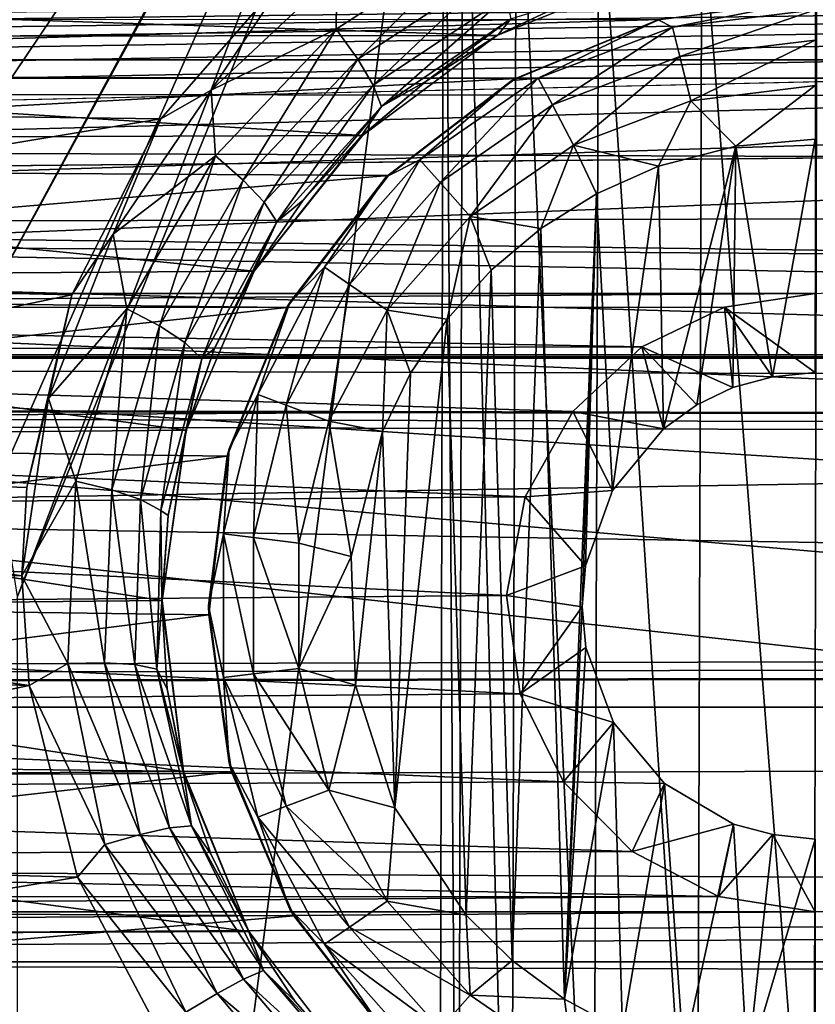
# Model space of a CAD drawing. Header units: metres. Extents: x -95 to 103, y -12 to 12.
# Tile 349 of 520: x -30.9 to -29.2, y 1.53 to 3.64. Entities that reach past the tile are written whole.
import ezdxf

# ---------------------------------------------------------------- set-up
doc = ezdxf.new("R2010")
doc.units = ezdxf.units.M
doc.layers.add('solid_P74500', color=7, linetype='CONTINUOUS')
doc.layers.add('solid_P74500_01', color=7, linetype='CONTINUOUS')

msp = doc.modelspace()

# ---------------------------------------------------------------- linework, layer by layer
at = {"layer": 'solid_P74500'}
for points in [[(-32.165943, 3.03888, -1.8), (-33.405056, 4.65, -1.8), (-29.668255, 5.292052, -1.8)], [(-31.947937, 3.150866, -1.8), (-32.165943, 3.03888, -1.8), (-29.668255, 5.292052, -1.8)], [(-31.947937, 3.150866, -1.8), (-29.668255, 5.292052, -1.8), (-29.84202, 5.118156, -1.8)], [(-31.703093, 3.190989, -1.8), (-31.947937, 3.150866, -1.8), (-29.84202, 5.118156, -1.8)], [(-31.458204, 3.152925, -1.8), (-31.703093, 3.190989, -1.8), (-29.84202, 5.118156, -1.8)], [(-31.238623, 3.042183, -1.8), (-31.458204, 3.152925, -1.8), (-29.84202, 5.118156, -1.8)], [(-31.063385, 2.868689, -1.8), (-31.238623, 3.042183, -1.8), (-29.84202, 5.118156, -1.8)], [(-31.063385, 2.868689, -1.8), (-29.84202, 5.118156, -1.8), (-29.954844, 4.898603, -1.8)], [(-17, 3.510733, 10.951016), (-90.699997, 3.510733, 10.951016), (-92.5, 5.004237, 10.35396)], [(-30.949224, 2.648572, -1.8), (-31.063385, 2.868689, -1.8), (-29.954844, 4.898603, -1.8)], [(-30.908983, 2.4, -1.8), (-30.949224, 2.648572, -1.8), (-29.954844, 4.898603, -1.8)], [(-30.908983, 2.4, -1.8), (-29.954844, 4.898603, -1.8), (-29.994944, 4.65, -1.8)], [(-30.908983, -2.4, -1.8), (-30.908983, 2.4, -1.8), (-29.994944, 4.65, -1.8)], [(-30.006725, 0, -1.8), (-30.908983, -2.4, -1.8), (-29.994944, 4.65, -1.8)], [(-29.966032, 0.252288, -1.8), (-30.006725, 0, -1.8), (-29.994944, 4.65, -1.8)], [(-29.966032, 0.252288, -1.8), (-29.994944, 4.65, -1.8), (-29.954502, 4.400194, -1.8)], [(92.5, 3.494029, 12.000992), (92.5, 4.408051, 11.696763), (-94.018356, 3.995162, 11.844352)], [(-29.851536, 0.475095, -1.8), (-29.966032, 0.252288, -1.8), (-29.954502, 4.400194, -1.8)], [(-29.851536, 0.475095, -1.8), (-29.954502, 4.400194, -1.8), (-29.839775, 4.178985, -1.8)], [(-13, 4.208375, 10.163148), (-90.699997, 4.208374, 10.163147), (-90.699997, 3.510733, 10.424719)], [(-13, 4.208375, 10.163148), (-90.699997, 3.510733, 10.424719), (-13, 3.510733, 10.424719)], [(-29.675194, 0.651567, -1.8), (-29.851536, 0.475095, -1.8), (-29.839775, 4.178985, -1.8)], [(-29.675194, 0.651567, -1.8), (-29.839775, 4.178985, -1.8), (-29.663668, 4.004628, -1.8)], [(92.5, 3.494029, 12.000992), (-94.018356, 3.995162, 11.844352), (-94.018356, 3.057308, 12.120349)], [(-29.45286, 0.765777, -1.8), (-29.675194, 0.651567, -1.8), (-29.663668, 4.004628, -1.8)], [(-29.45286, 0.765777, -1.8), (-29.663668, 4.004628, -1.8), (-29.442997, 3.893337, -1.8)], [(-29.203154, 0.806697, -1.8), (-29.45286, 0.765777, -1.8), (-29.442997, 3.893337, -1.8)], [(-29.203154, 0.806697, -1.8), (-29.442997, 3.893337, -1.8), (-29.196892, 3.855084, -1.8)], [(-84.199997, 3.049433, -8.148065), (-14.325, 3.841013, -7.806084), (-85.675003, 3.840867, -7.806155)], [(-84.199997, 3.049433, -8.148065), (-79.199997, 3.049433, -8.148065), (-14.325, 3.841013, -7.806084)], [(-79.199997, 3.049433, -8.148065), (-74.199997, 3.049433, -8.148065), (-14.325, 3.841013, -7.806084)], [(-74.199997, 3.049433, -8.148065), (-69.199997, 3.049433, -8.148065), (-14.325, 3.841013, -7.806084)], [(-69.199997, 3.049433, -8.148065), (-64.199997, 3.049433, -8.148065), (-14.325, 3.841013, -7.806084)], [(-64.199997, 3.049433, -8.148065), (-59.200001, 3.049433, -8.148065), (-14.325, 3.841013, -7.806084)], [(-59.200001, 3.049433, -8.148065), (-54.200001, 3.049433, -8.148065), (-14.325, 3.841013, -7.806084)], [(-54.200001, 3.049433, -8.148065), (-49.200001, 3.049433, -8.148065), (-14.325, 3.841013, -7.806084)], [(-49.200001, 3.049433, -8.148065), (-44.200001, 3.049433, -8.148065), (-14.325, 3.841013, -7.806084)], [(-44.200001, 3.049433, -8.148065), (-39.200001, 3.049433, -8.148065), (-14.325, 3.841013, -7.806084)], [(-39.200001, 3.049433, -8.148065), (-34.200001, 3.049433, -8.148065), (-14.325, 3.841013, -7.806084)], [(-34.200001, 3.049433, -8.148065), (-29.200001, 3.049433, -8.148065), (-14.325, 3.841013, -7.806084)], [(-28.953402, 0.767877, -1.8), (-29.203154, 0.806697, -1.8), (-29.196892, 3.855084, -1.8)], [(-30.22534, 3.738253, -11.919397), (-29.915016, 3.817979, -11.847534), (-30.226578, 3.61557, -11.920693)], [(-30.180292, 3.551624, -11.881824), (-30.226578, 3.61557, -11.920693), (-29.915016, 3.817979, -11.847534)], [(-29.883581, 3.745757, -11.808312), (-30.180292, 3.551624, -11.881824), (-29.915016, 3.817979, -11.847534)], [(-30.320726, 3.746235, -11.925424), (-32.818439, 3.453269, -12.013532), (-33.094151, 3.760041, -11.921078)], [(-30.320726, 3.746235, -11.925424), (-30.60224, 3.423377, -12.022083), (-32.818439, 3.453269, -12.013532)], [(-30.49452, 3.485185, -11.999711), (-30.60224, 3.423377, -12.022083), (-30.320726, 3.746235, -11.925424)], [(-30.49452, 3.485185, -11.999711), (-30.320726, 3.746235, -11.925424), (-30.22534, 3.738253, -11.919397)], [(-30.49452, 3.485185, -11.999711), (-30.22534, 3.738253, -11.919397), (-30.226578, 3.61557, -11.920693)], [(-30.147135, 3.49589, -11.822294), (-30.180292, 3.551624, -11.881824), (-29.883581, 3.745757, -11.808312)], [(-29.862032, 3.685124, -11.74824), (-30.147135, 3.49589, -11.822294), (-29.883581, 3.745757, -11.808312)], [(-29.882601, 3.602482, -10.921178), (-29.555456, 3.733841, -10.876968), (-33.842266, 3.733493, -10.877088)], [(-29.882601, 3.602482, -10.921178), (-33.842266, 3.733493, -10.877088), (-33.510136, 3.598021, -10.922648)], [(-29.715267, 3.68173, -11.539145), (-29.555456, 3.733841, -10.876968), (-29.882601, 3.602482, -10.921178)], [(-30.129227, 3.449822, -11.739178), (-30.147135, 3.49589, -11.822294), (-29.862032, 3.685124, -11.74824)], [(-29.851954, 3.638062, -11.66436), (-30.129227, 3.449822, -11.739178), (-29.862032, 3.685124, -11.74824)], [(-29.879475, 3.604057, -11.571634), (-29.715267, 3.68173, -11.539145), (-29.882601, 3.602482, -10.921178)], [(-29.851954, 3.638062, -11.66436), (-29.715267, 3.68173, -11.539145), (-29.879475, 3.604057, -11.571634)], [(-29.536465, 3.635704, -12.7), (-29.532963, 3.636655, -9.207863), (-29.200001, 3.68, -9.190625)], [(-29.536465, 3.635704, -12.7), (-29.200001, 3.68, -9.190625), (-29.200001, 3.68, -12.7)], [(-29.505667, 3.620139, -12.814588), (-29.536465, 3.635704, -12.7), (-29.200001, 3.68, -12.7)], [(-29.505667, 3.620139, -12.814588), (-29.200001, 3.68, -12.7), (-29.200001, 3.657254, -12.814588)], [(-29.490103, 3.556991, -12.912048), (-29.505667, 3.620139, -12.814588), (-29.200001, 3.657254, -12.814588)], [(-29.490103, 3.556991, -12.912048), (-29.200001, 3.657254, -12.814588), (-29.200001, 3.592215, -12.912048)], [(-29.532963, 3.636655, -9.207863), (-33.571133, 3.51812, -9.253801), (-33.872665, 3.637856, -9.207389)], [(-29.532963, 3.636655, -9.207863), (-29.842018, 3.510387, -9.256737), (-33.571133, 3.51812, -9.253801)], [(-29.851954, 3.638062, -11.66436), (-30.033621, 3.504756, -11.6112), (-30.129227, 3.449822, -11.739178)], [(-29.851954, 3.638062, -11.66436), (-29.879475, 3.604057, -11.571634), (-30.033621, 3.504756, -11.6112)], [(-29.85, 3.505833, -12.7), (-29.842018, 3.510387, -9.256737), (-29.536465, 3.635704, -12.7)], [(-29.79357, 3.510952, -12.814588), (-29.85, 3.505833, -12.7), (-29.536465, 3.635704, -12.7)], [(-29.536465, 3.635704, -12.7), (-29.842018, 3.510387, -9.256737), (-29.532963, 3.636655, -9.207863)], [(-29.505667, 3.620139, -12.814588), (-29.79357, 3.510952, -12.814588), (-29.536465, 3.635704, -12.7)], [(-30.49452, 3.485185, -11.999711), (-30.226578, 3.61557, -11.920693), (-30.484955, 3.344436, -12.009718)], [(-30.425449, 3.292418, -11.971058), (-30.484955, 3.344436, -12.009718), (-30.226578, 3.61557, -11.920693)], [(-30.180292, 3.551624, -11.881824), (-30.425449, 3.292418, -11.971058), (-30.226578, 3.61557, -11.920693)], [(-29.763344, 3.453363, -12.912048), (-29.79357, 3.510952, -12.814588), (-29.505667, 3.620139, -12.814588)], [(-29.490103, 3.556991, -12.912048), (-29.763344, 3.453363, -12.912048), (-29.505667, 3.620139, -12.814588)], [(-30.170376, 3.387967, -10.989617), (-29.882601, 3.602482, -10.921178), (-33.510136, 3.598021, -10.922648)], [(-30.170376, 3.387967, -10.989617), (-33.510136, 3.598021, -10.922648), (-33.218449, 3.377074, -10.99297)], [(-30.033621, 3.504756, -11.6112), (-29.882601, 3.602482, -10.921178), (-30.170376, 3.387967, -10.989617)], [(-30.033621, 3.504756, -11.6112), (-29.879475, 3.604057, -11.571634), (-29.882601, 3.602482, -10.921178)], [(-29.490103, 3.556991, -12.912048), (-29.200001, 3.592215, -12.912048), (-29.466791, 3.462411, -12.977164)], [(-29.466791, 3.462411, -12.977164), (-29.200001, 3.592215, -12.912048), (-29.200001, 3.494805, -12.977164)], [(-8.2, 2.162539, 9.147798), (-90.699997, 2.162539, 9.147798), (-90.699997, 3.55, 8.703878)], [(-16.67, 3.55, 0.5), (-90.699997, 3.55, 8.703878), (-88, 3.55, 0.5)], [(-16.67, 3.55, 8.703878), (-90.699997, 3.55, 8.703878), (-16.67, 3.55, 0.5)], [(-16.67, 3.05, 8.891428), (-8.2, 2.162539, 9.147798), (-90.699997, 3.55, 8.703878)], [(-16.67, 3.301332, 8.801205), (-16.67, 3.05, 8.891428), (-90.699997, 3.55, 8.703878)], [(-16.67, 3.301332, 8.801205), (-90.699997, 3.55, 8.703878), (-16.67, 3.55, 8.703878)], [(-16.950249, 3.457469, 0.5), (-16.67, 3.55, 0.5), (-88, 3.55, 0.5)], [(-16.950249, 3.457469, 0.5), (-88, 3.55, 0.5), (-37.956421, 3.255723, 0.5)], [(-30.380926, 3.244869, -11.911852), (-30.425449, 3.292418, -11.971058), (-30.180292, 3.551624, -11.881824)], [(-30.147135, 3.49589, -11.822294), (-30.380926, 3.244869, -11.911852), (-30.180292, 3.551624, -11.881824)], [(-29.490103, 3.556991, -12.912048), (-29.718075, 3.367111, -12.977164), (-29.763344, 3.453363, -12.912048)], [(-29.490103, 3.556991, -12.912048), (-29.466791, 3.462411, -12.977164), (-29.718075, 3.367111, -12.977164)], [(-90.699997, 3.510733, 10.845956), (-90.699997, 3.510733, 10.951016), (-17, 3.510733, 10.951016)], [(-90.699997, 3.510733, 10.845956), (-17, 3.510733, 10.951016), (-90.699997, 3.510733, 10.424719)], [(-15.000362, 3.510733, 10.6882), (-90.699997, 3.510733, 10.424719), (-17, 3.510733, 10.951016)], [(-13, 3.510733, 10.424719), (-90.699997, 3.510733, 10.424719), (-15.000362, 3.510733, 10.6882)], [(-29.842018, 3.510387, -9.256737), (-33.304291, 3.320911, -9.32639), (-33.571133, 3.51812, -9.253801)], [(-29.842018, 3.510387, -9.256737), (-30.11454, 3.302196, -9.333033), (-33.304291, 3.320911, -9.32639)], [(-30.173637, 3.385997, -11.655835), (-30.033621, 3.504756, -11.6112), (-30.170376, 3.387967, -10.989617)], [(-30.129227, 3.449822, -11.739178), (-30.033621, 3.504756, -11.6112), (-30.173637, 3.385997, -11.655835)], [(-30.119238, 3.299239, -12.7), (-30.11454, 3.302196, -9.333033), (-29.85, 3.505833, -12.7)], [(-30.046976, 3.336038, -12.814588), (-30.119238, 3.299239, -12.7), (-29.85, 3.505833, -12.7)], [(-29.85, 3.505833, -12.7), (-30.11454, 3.302196, -9.333033), (-29.842018, 3.510387, -9.256737)], [(-29.79357, 3.510952, -12.814588), (-30.046976, 3.336038, -12.814588), (-29.85, 3.505833, -12.7)], [(-30.003847, 3.287356, -12.912048), (-30.046976, 3.336038, -12.814588), (-29.79357, 3.510952, -12.814588)], [(-29.763344, 3.453363, -12.912048), (-30.003847, 3.287356, -12.912048), (-29.79357, 3.510952, -12.814588)], [(89.300003, 2.55, 12.237136), (92.5, 3.494029, 12.000992), (-94.018356, 3.057308, 12.120349)], [(-30.704359, 3.176526, -12.087856), (-30.60224, 3.423377, -12.022083), (-30.49452, 3.485185, -11.999711)], [(-30.704359, 3.176526, -12.087856), (-30.49452, 3.485185, -11.999711), (-30.484955, 3.344436, -12.009718)], [(-30.353828, 3.202644, -11.82919), (-30.380926, 3.244869, -11.911852), (-30.147135, 3.49589, -11.822294)], [(-30.129227, 3.449822, -11.739178), (-30.353828, 3.202644, -11.82919), (-30.147135, 3.49589, -11.822294)], [(-29.466791, 3.462411, -12.977164), (-29.200001, 3.494805, -12.977164), (-29.370331, 3.365383, -13)], [(-29.200001, 3.494805, -12.977164), (-29.200001, 3.38, -13), (-29.370331, 3.365383, -13)], [(-29.718075, 3.367111, -12.977164), (-29.466791, 3.462411, -12.977164), (-29.535685, 3.321975, -13)], [(-29.466791, 3.462411, -12.977164), (-29.370331, 3.365383, -13), (-29.535685, 3.321975, -13)], [(-21.149256, 3.037568, 0.5), (-16.950249, 3.457469, 0.5), (-37.956421, 3.255723, 0.5)], [(-30.60224, 3.423377, -12.022083), (-32.62323, 3.089321, -12.112229), (-32.818439, 3.453269, -12.013532)], [(-30.129227, 3.449822, -11.739178), (-30.29739, 3.24933, -11.706601), (-30.353828, 3.202644, -11.82919)], [(-30.129227, 3.449822, -11.739178), (-30.173637, 3.385997, -11.655835), (-30.29739, 3.24933, -11.706601)], [(-29.763344, 3.453363, -12.912048), (-29.939253, 3.214443, -12.977164), (-30.003847, 3.287356, -12.912048)], [(-29.763344, 3.453363, -12.912048), (-29.718075, 3.367111, -12.977164), (-29.939253, 3.214443, -12.977164)], [(-30.60224, 3.423377, -12.022083), (-30.792988, 3.046415, -12.123092), (-32.62323, 3.089321, -12.112229)], [(-30.704359, 3.176526, -12.087856), (-30.792988, 3.046415, -12.123092), (-30.60224, 3.423377, -12.022083)], [(-30.402279, 3.097138, -11.075095), (-30.170376, 3.387967, -10.989617), (-33.218449, 3.377074, -10.99297)], [(-30.402279, 3.097138, -11.075095), (-33.218449, 3.377074, -10.99297), (-32.987381, 3.07956, -11.079996)], [(-30.173637, 3.385997, -11.655835), (-30.170376, 3.387967, -10.989617), (-30.402279, 3.097138, -11.075095)], [(-30.29739, 3.24933, -11.706601), (-30.173637, 3.385997, -11.655835), (-30.402279, 3.097138, -11.075095)], [(-29.370331, 3.365383, -13), (-29.200001, 3.38, -13), (-29.291828, 2.870482, -13)], [(-29.200001, 3.38, -13), (-29.200001, 2.88, -13), (-29.291828, 2.870482, -13)], [(-29.939253, 3.214443, -12.977164), (-29.718075, 3.367111, -12.977164), (-29.788027, 3.188541, -13)], [(-29.718075, 3.367111, -12.977164), (-29.668499, 3.262584, -13), (-29.788027, 3.188541, -13)], [(-29.718075, 3.367111, -12.977164), (-29.535685, 3.321975, -13), (-29.668499, 3.262584, -13)], [(-29.535685, 3.321975, -13), (-29.370331, 3.365383, -13), (-29.525322, 2.759121, -13)], [(-29.370331, 3.365383, -13), (-29.453802, 2.810744, -13), (-29.525322, 2.759121, -13)], [(-29.370331, 3.365383, -13), (-29.376312, 2.847516, -13), (-29.453802, 2.810744, -13)], [(-29.370331, 3.365383, -13), (-29.291828, 2.870482, -13), (-29.376312, 2.847516, -13)], [(-30.704359, 3.176526, -12.087856), (-30.484955, 3.344436, -12.009718), (-30.67514, 3.016484, -12.105107)], [(-30.60512, 2.979831, -12.066458), (-30.67514, 3.016484, -12.105107), (-30.484955, 3.344436, -12.009718)], [(-30.425449, 3.292418, -11.971058), (-30.60512, 2.979831, -12.066458), (-30.484955, 3.344436, -12.009718)], [(-30.046976, 3.336038, -12.814588), (-30.25116, 3.105563, -12.814588), (-30.119238, 3.299239, -12.7)], [(-30.197634, 3.068617, -12.912048), (-30.25116, 3.105563, -12.814588), (-30.046976, 3.336038, -12.814588)], [(-30.003847, 3.287356, -12.912048), (-30.197634, 3.068617, -12.912048), (-30.046976, 3.336038, -12.814588)], [(-30.11454, 3.302196, -9.333033), (-33.086582, 3.050882, -9.41818), (-33.304291, 3.320911, -9.32639)], [(-29.668499, 3.262584, -13), (-29.535685, 3.321975, -13), (-29.634665, 2.626765, -13)], [(-29.535685, 3.321975, -13), (-29.525322, 2.759121, -13), (-29.634665, 2.626765, -13)], [(-30.11454, 3.302196, -9.333033), (-30.331928, 3.019476, -9.428296), (-33.086582, 3.050882, -9.41818)], [(-30.55072, 2.943987, -12.007269), (-30.60512, 2.979831, -12.066458), (-30.425449, 3.292418, -11.971058)], [(-30.380926, 3.244869, -11.911852), (-30.55072, 2.943987, -12.007269), (-30.425449, 3.292418, -11.971058)], [(-30.325832, 3.03, -12.7), (-30.331928, 3.019476, -9.428296), (-30.11454, 3.302196, -9.333033)], [(-30.325832, 3.03, -12.7), (-30.11454, 3.302196, -9.333033), (-30.119238, 3.299239, -12.7)], [(-30.25116, 3.105563, -12.814588), (-30.325832, 3.03, -12.7), (-30.119238, 3.299239, -12.7)], [(-30.003847, 3.287356, -12.912048), (-30.117466, 3.013281, -12.977164), (-30.197634, 3.068617, -12.912048)], [(-30.003847, 3.287356, -12.912048), (-29.939253, 3.214443, -12.977164), (-30.117466, 3.013281, -12.977164)], [(-21.509121, -2.955877, 0.5), (-37.956421, 3.255723, 0.5), (-37.956421, 2.251903, 0.5)], [(-21.509159, 2.955863, 0.5), (-21.149256, 3.037568, 0.5), (-37.956421, 3.255723, 0.5)], [(-21.835682, 2.790421, 0.5), (-21.509159, 2.955863, 0.5), (-37.956421, 3.255723, 0.5)], [(-22.112028, 2.551333, 0.5), (-21.835682, 2.790421, 0.5), (-37.956421, 3.255723, 0.5)], [(-22.322412, 2.252565, 0.5), (-22.112028, 2.551333, 0.5), (-37.956421, 3.255723, 0.5)], [(-22.454523, 1.91122, 0.5), (-22.322412, 2.252565, 0.5), (-37.956421, 3.255723, 0.5)], [(-22.5, 1.545012, 0.5), (-22.454523, 1.91122, 0.5), (-37.956421, 3.255723, 0.5)], [(-22.5, -1.545012, 0.5), (-22.5, 1.545012, 0.5), (-37.956421, 3.255723, 0.5)], [(-22.454512, -1.91126, 0.5), (-22.5, -1.545012, 0.5), (-37.956421, 3.255723, 0.5)], [(-22.322382, -2.252624, 0.5), (-22.454512, -1.91126, 0.5), (-37.956421, 3.255723, 0.5)], [(-22.111977, -2.551388, 0.5), (-22.322382, -2.252624, 0.5), (-37.956421, 3.255723, 0.5)], [(-21.835627, -2.790458, 0.5), (-22.111977, -2.551388, 0.5), (-37.956421, 3.255723, 0.5)], [(-21.509121, -2.955877, 0.5), (-21.835627, -2.790458, 0.5), (-37.956421, 3.255723, 0.5)], [(-29.736984, 1.536785, -13), (-29.788027, 3.188541, -13), (-29.668499, 3.262584, -13)], [(-29.736984, 1.536785, -13), (-29.668499, 3.262584, -13), (-29.69928, 2.377952, -13)], [(-29.668499, 3.262584, -13), (-29.692488, 2.46539, -13), (-29.69928, 2.377952, -13)], [(-29.668499, 3.262584, -13), (-29.634665, 2.626765, -13), (-29.692488, 2.46539, -13)], [(-30.514517, 2.909207, -11.924637), (-30.55072, 2.943987, -12.007269), (-30.380926, 3.244869, -11.911852)], [(-30.353828, 3.202644, -11.82919), (-30.514517, 2.909207, -11.924637), (-30.380926, 3.244869, -11.911852)], [(-30.402443, 3.09703, -11.758948), (-30.29739, 3.24933, -11.706601), (-30.402279, 3.097138, -11.075095)], [(-30.353828, 3.202644, -11.82919), (-30.29739, 3.24933, -11.706601), (-30.402443, 3.09703, -11.758948)], [(-30.117466, 3.013281, -12.977164), (-29.939253, 3.214443, -12.977164), (-29.98888, 2.99403, -13)], [(-29.939253, 3.214443, -12.977164), (-29.894634, 3.099296, -13), (-29.98888, 2.99403, -13)], [(-29.939253, 3.214443, -12.977164), (-29.788027, 3.188541, -13), (-29.894634, 3.099296, -13)], [(-30.353828, 3.202644, -11.82919), (-30.486797, 2.931499, -11.812193), (-30.514517, 2.909207, -11.924637)], [(-30.353828, 3.202644, -11.82919), (-30.402443, 3.09703, -11.758948), (-30.486797, 2.931499, -11.812193)], [(-29.849243, 1.619436, -13), (-29.894634, 3.099296, -13), (-29.788027, 3.188541, -13)], [(-29.736984, 1.536785, -13), (-29.849243, 1.619436, -13), (-29.788027, 3.188541, -13)], [(-30.843002, 2.824502, -12.176331), (-30.792988, 3.046415, -12.123092), (-30.704359, 3.176526, -12.087856)], [(-30.843002, 2.824502, -12.176331), (-30.704359, 3.176526, -12.087856), (-30.67514, 3.016484, -12.105107)], [(-30.25116, 3.105563, -12.814588), (-30.394253, 2.832921, -12.814588), (-30.325832, 3.03, -12.7)], [(-30.333441, 2.809857, -12.912048), (-30.394253, 2.832921, -12.814588), (-30.25116, 3.105563, -12.814588)], [(-30.197634, 3.068617, -12.912048), (-30.333441, 2.809857, -12.912048), (-30.25116, 3.105563, -12.814588)], [(-30.548115, 2.756503, -11.164752), (-30.402279, 3.097138, -11.075095), (-32.987381, 3.07956, -11.079996)], [(-30.792988, 3.046415, -12.123092), (-32.517639, 2.687148, -12.207753), (-32.62323, 3.089321, -12.112229)], [(-30.402443, 3.09703, -11.758948), (-30.402279, 3.097138, -11.075095), (-30.548115, 2.756503, -11.164752)], [(-30.486797, 2.931499, -11.812193), (-30.402443, 3.09703, -11.758948), (-30.548115, 2.756503, -11.164752)], [(-29.948107, 1.71681, -13), (-29.98888, 2.99403, -13), (-29.894634, 3.099296, -13)], [(-29.849243, 1.619436, -13), (-29.948107, 1.71681, -13), (-29.894634, 3.099296, -13)], [(-30.548115, 2.756503, -11.164752), (-32.987381, 3.07956, -11.079996), (-32.84621, 2.735547, -11.169906)], [(-30.197634, 3.068617, -12.912048), (-30.242361, 2.775315, -12.977164), (-30.333441, 2.809857, -12.912048)], [(-30.197634, 3.068617, -12.912048), (-30.117466, 3.013281, -12.977164), (-30.242361, 2.775315, -12.977164)], [(89.300003, 2.55, 12.237136), (-94.018356, 3.057308, 12.120349), (-94.018356, 2.100752, 12.322209)], [(-34.200001, 3.049433, -8.148065), (-33.997627, 3.017784, -8.15984), (-29.200001, 3.049433, -8.148065)], [(-33.997627, 3.017784, -8.15984), (-29.394732, 3.020148, -8.158965), (-29.200001, 3.049433, -8.148065)], [(-30.331928, 3.019476, -9.428296), (-32.949402, 2.733988, -9.515004), (-33.086582, 3.050882, -9.41818)], [(-30.792988, 3.046415, -12.123092), (-30.888783, 2.63359, -12.219419), (-32.517639, 2.687148, -12.207753)], [(-30.843002, 2.824502, -12.176331), (-30.888783, 2.63359, -12.219419), (-30.792988, 3.046415, -12.123092)], [(-29.200001, 2.88, -13), (-29.200001, 3.049433, -8.148065), (-29.394732, 3.020148, -8.158965)], [(-33.997627, 3.017784, -8.15984), (-29.571693, 2.935004, -8.189979), (-29.394732, 3.020148, -8.158965)], [(-30.331928, 3.019476, -9.428296), (-30.459761, 2.700557, -9.524547), (-32.949402, 2.733988, -9.515004)], [(-30.455704, 2.716465, -12.7), (-30.459761, 2.700557, -9.524547), (-30.331928, 3.019476, -9.428296)], [(-30.455704, 2.716465, -12.7), (-30.331928, 3.019476, -9.428296), (-30.325832, 3.03, -12.7)], [(-30.394253, 2.832921, -12.814588), (-30.455704, 2.716465, -12.7), (-30.325832, 3.03, -12.7)], [(-29.376312, 2.847516, -13), (-29.394732, 3.020148, -8.158965), (-29.571693, 2.935004, -8.189979)], [(-29.291828, 2.870482, -13), (-29.200001, 2.88, -13), (-29.394732, 3.020148, -8.158965)], [(-29.376312, 2.847516, -13), (-29.291828, 2.870482, -13), (-29.394732, 3.020148, -8.158965)], [(-33.997627, 3.017784, -8.15984), (-33.813747, 2.924519, -8.193728), (-29.571693, 2.935004, -8.189979)], [(-30.843002, 2.824502, -12.176331), (-30.67514, 3.016484, -12.105107), (-30.784033, 2.647307, -12.197984)], [(-30.707272, 2.628829, -12.159169), (-30.784033, 2.647307, -12.197984), (-30.67514, 3.016484, -12.105107)], [(-30.60512, 2.979831, -12.066458), (-30.707272, 2.628829, -12.159169), (-30.67514, 3.016484, -12.105107)], [(-30.242361, 2.775315, -12.977164), (-30.117466, 3.013281, -12.977164), (-30.127321, 2.75358, -13)], [(-30.117466, 3.013281, -12.977164), (-30.066879, 2.878491, -13), (-30.127321, 2.75358, -13)], [(-30.117466, 3.013281, -12.977164), (-29.98888, 2.99403, -13), (-30.066879, 2.878491, -13)], [(-30.645834, 2.607852, -12.09973), (-30.707272, 2.628829, -12.159169), (-30.60512, 2.979831, -12.066458)], [(-30.55072, 2.943987, -12.007269), (-30.645834, 2.607852, -12.09973), (-30.60512, 2.979831, -12.066458)], [(-30.101099, 1.946654, -13), (-30.066879, 2.878491, -13), (-29.98888, 2.99403, -13)], [(-29.948107, 1.71681, -13), (-30.101099, 1.946654, -13), (-29.98888, 2.99403, -13)], [(-33.813747, 2.924519, -8.193728), (-29.719204, 2.796605, -8.238264), (-29.571693, 2.935004, -8.189979)], [(-30.602276, 2.584072, -12.016753), (-30.645834, 2.607852, -12.09973), (-30.55072, 2.943987, -12.007269)], [(-30.514517, 2.909207, -11.924637), (-30.602276, 2.584072, -12.016753), (-30.55072, 2.943987, -12.007269)], [(-29.525322, 2.759121, -13), (-29.571693, 2.935004, -8.189979), (-29.719204, 2.796605, -8.238264)], [(-29.453802, 2.810744, -13), (-29.376312, 2.847516, -13), (-29.571693, 2.935004, -8.189979)], [(-29.525322, 2.759121, -13), (-29.453802, 2.810744, -13), (-29.571693, 2.935004, -8.189979)], [(-90.699997, 2.917726, 11.123708), (89.300003, 2.45, 11.235991), (-92.5, 1.797969, 11.358385)], [(-90.699997, 2.917726, 11.123708), (-16.78986, 2.912514, 11.097919), (-17, 2.917726, 11.123708)], [(-90.699997, 2.910733, 11.071284), (-16.78986, 2.912514, 11.097919), (-90.699997, 2.917726, 11.123708)], [(-90.699997, 2.910733, 11.071284), (-16.580158, 2.910733, 11.071284), (-16.78986, 2.912514, 11.097919)], [(-33.813747, 2.924519, -8.193728), (-33.664497, 2.774547, -8.245719), (-29.719204, 2.796605, -8.238264)], [(-30.548637, 2.755737, -11.865966), (-30.486797, 2.931499, -11.812193), (-30.548115, 2.756503, -11.164752)], [(-30.514517, 2.909207, -11.924637), (-30.486797, 2.931499, -11.812193), (-30.548637, 2.755737, -11.865966)], [(-90.699997, 1.617044, 10.880484), (-13, 1.617046, 10.880494), (-13, 2.910733, 10.607904)], [(-14.790274, 2.910733, 10.839775), (-16.580158, 2.910733, 11.071284), (-90.699997, 2.910733, 11.071284)], [(-90.699997, 2.910733, 11.071284), (-13, 2.910733, 10.607904), (-14.790274, 2.910733, 10.839775)], [(-90.699997, 2.910733, 11.071284), (-90.699997, 2.910733, 11.022143), (-13, 2.910733, 10.607904)], [(-90.699997, 2.910733, 10.607904), (-13, 2.910733, 10.607904), (-90.699997, 2.910733, 11.022143)], [(-90.699997, 1.617044, 10.880484), (-13, 2.910733, 10.607904), (-90.699997, 2.910733, 10.607904)], [(-30.514517, 2.909207, -11.924637), (-30.586573, 2.573435, -11.916116), (-30.602276, 2.584072, -12.016753)], [(-30.514517, 2.909207, -11.924637), (-30.548637, 2.755737, -11.865966), (-30.586573, 2.573435, -11.916116)], [(-30.101099, 1.946654, -13), (-30.127321, 2.75358, -13), (-30.066879, 2.878491, -13)], [(-30.394253, 2.832921, -12.814588), (-30.467941, 2.533956, -12.814588), (-30.455704, 2.716465, -12.7)], [(-30.403378, 2.526116, -12.912048), (-30.467941, 2.533956, -12.814588), (-30.394253, 2.832921, -12.814588)], [(-30.333441, 2.809857, -12.912048), (-30.403378, 2.526116, -12.912048), (-30.394253, 2.832921, -12.814588)], [(-30.843002, 2.824502, -12.176331), (-30.899839, 2.444274, -12.258692), (-30.888783, 2.63359, -12.219419)], [(-30.843002, 2.824502, -12.176331), (-30.784033, 2.647307, -12.197984), (-30.899839, 2.444274, -12.258692)], [(-30.333441, 2.809857, -12.912048), (-30.306677, 2.514375, -12.977164), (-30.403378, 2.526116, -12.912048)], [(-30.333441, 2.809857, -12.912048), (-30.242361, 2.775315, -12.977164), (-30.306677, 2.514375, -12.977164)], [(-33.664497, 2.774547, -8.245719), (-29.821318, 2.613603, -8.298137), (-29.719204, 2.796605, -8.238264)], [(-29.634665, 2.626765, -13), (-29.719204, 2.796605, -8.238264), (-29.821318, 2.613603, -8.298137)], [(-29.634665, 2.626765, -13), (-29.525322, 2.759121, -13), (-29.719204, 2.796605, -8.238264)], [(-33.664497, 2.774547, -8.245719), (-33.567863, 2.582519, -8.307863), (-29.821318, 2.613603, -8.298137)], [(-30.306677, 2.514375, -12.977164), (-30.242361, 2.775315, -12.977164), (-30.194281, 2.485715, -13)], [(-30.242361, 2.775315, -12.977164), (-30.127321, 2.75358, -13), (-30.194281, 2.485715, -13)], [(-30.599394, 2.391351, -11.248619), (-30.548115, 2.756503, -11.164752), (-32.84621, 2.735547, -11.169906)], [(-30.548637, 2.755737, -11.865966), (-30.548115, 2.756503, -11.164752), (-30.599394, 2.391351, -11.248619)], [(-30.586573, 2.573435, -11.916116), (-30.548637, 2.755737, -11.865966), (-30.599394, 2.391351, -11.248619)], [(-30.185358, 2.209673, -13), (-30.194281, 2.485715, -13), (-30.127321, 2.75358, -13)], [(-30.101099, 1.946654, -13), (-30.185358, 2.209673, -13), (-30.127321, 2.75358, -13)], [(-30.459761, 2.700557, -9.524547), (-32.900593, 2.393657, -9.606269), (-32.949402, 2.733988, -9.515004)], [(-30.599394, 2.391351, -11.248619), (-32.84621, 2.735547, -11.169906), (-32.80077, 2.369275, -11.25329)], [(-30.5, 2.38, -12.7), (-30.459761, 2.700557, -9.524547), (-30.455704, 2.716465, -12.7)], [(-30.467941, 2.533956, -12.814588), (-30.5, 2.38, -12.7), (-30.455704, 2.716465, -12.7)], [(-30.459761, 2.700557, -9.524547), (-30.498922, 2.360528, -9.614464), (-32.900593, 2.393657, -9.606269)], [(-30.899839, 2.444274, -12.258692), (-32.500256, 2.4446, -12.258627), (-32.517639, 2.687148, -12.207753)], [(-30.888783, 2.63359, -12.219419), (-30.899839, 2.444274, -12.258692), (-32.517639, 2.687148, -12.207753)], [(-30.5, 2.38, -12.7), (-30.498922, 2.360528, -9.614464), (-30.459761, 2.700557, -9.524547)], [(-30.784033, 2.647307, -12.197984), (-30.801281, 2.256562, -12.280822), (-30.899839, 2.444274, -12.258692)], [(-30.722479, 2.258013, -12.241749), (-30.801281, 2.256562, -12.280822), (-30.784033, 2.647307, -12.197984)], [(-30.707272, 2.628829, -12.159169), (-30.722479, 2.258013, -12.241749), (-30.784033, 2.647307, -12.197984)], [(-30.658051, 2.254098, -12.181918), (-30.722479, 2.258013, -12.241749), (-30.707272, 2.628829, -12.159169)], [(-30.645834, 2.607852, -12.09973), (-30.658051, 2.254098, -12.181918), (-30.707272, 2.628829, -12.159169)], [(-29.692488, 2.46539, -13), (-29.634665, 2.626765, -13), (-29.821318, 2.613603, -8.298137)], [(-33.567863, 2.582519, -8.307863), (-29.861565, 2.402006, -8.36184), (-29.821318, 2.613603, -8.298137)], [(-30.610422, 2.244019, -12.098397), (-30.658051, 2.254098, -12.181918), (-30.645834, 2.607852, -12.09973)], [(-30.602276, 2.584072, -12.016753), (-30.610422, 2.244019, -12.098397), (-30.645834, 2.607852, -12.09973)], [(-29.692488, 2.46539, -13), (-29.821318, 2.613603, -8.298137), (-29.861565, 2.402006, -8.36184)], [(-33.567863, 2.582519, -8.307863), (-33.538475, 2.371784, -8.370462), (-29.861565, 2.402006, -8.36184)], [(-30.602276, 2.584072, -12.016753), (-30.599979, 2.387462, -11.963368), (-30.610422, 2.244019, -12.098397)], [(-30.602276, 2.584072, -12.016753), (-30.586573, 2.573435, -11.916116), (-30.599979, 2.387462, -11.963368)], [(-30.599979, 2.387462, -11.963368), (-30.586573, 2.573435, -11.916116), (-30.599394, 2.391351, -11.248619)], [(89.300003, 2.500021, 12.247444), (89.300003, 2.55, 12.237136), (-94.018356, 2.100752, 12.322209)], [(-30.467941, 2.533956, -12.814588), (-30.467941, 2.226044, -12.814588), (-30.5, 2.38, -12.7)], [(-30.403378, 2.233884, -12.912048), (-30.467941, 2.226044, -12.814588), (-30.467941, 2.533956, -12.814588)], [(-30.403378, 2.526116, -12.912048), (-30.403378, 2.233884, -12.912048), (-30.467941, 2.533956, -12.814588)], [(-30.403378, 2.526116, -12.912048), (-30.306677, 2.514375, -12.977164), (-30.306677, 2.245625, -12.977164)], [(-30.403378, 2.526116, -12.912048), (-30.306677, 2.245625, -12.977164), (-30.403378, 2.233884, -12.912048)], [(-30.306677, 2.245625, -12.977164), (-30.306677, 2.514375, -12.977164), (-30.194281, 2.485715, -13)], [(89.300003, 2.45, 12.257548), (89.300003, 2.500021, 12.247444), (-94.018356, 2.100752, 12.322209)], [(-30.306677, 2.245625, -12.977164), (-30.194281, 2.485715, -13), (-30.185358, 2.209673, -13)], [(92.5, 2.45, 12.257548), (89.300003, 2.45, 12.257548), (-94.018356, 2.100752, 12.322209)], [(92.5, 1.230983, 12.439234), (92.5, 2.45, 12.257548), (-94.018356, 2.100752, 12.322209)], [(-29.69928, 2.377952, -13), (-29.692488, 2.46539, -13), (-29.861565, 2.402006, -8.36184)], [(-30.884409, 2.208822, -12.303296), (-32.509251, 2.265586, -12.292971), (-32.500256, 2.4446, -12.258627)], [(-30.899839, 2.444274, -12.258692), (-30.884409, 2.208822, -12.303296), (-32.500256, 2.4446, -12.258627)], [(-30.801281, 2.256562, -12.280822), (-30.884409, 2.208822, -12.303296), (-30.899839, 2.444274, -12.258692)], [(-33.538475, 2.371784, -8.370462), (-29.831987, 2.190957, -8.419602), (-29.861565, 2.402006, -8.36184)], [(-30.498922, 2.360528, -9.614464), (-32.942589, 2.051732, -9.685061), (-32.900593, 2.393657, -9.606269)], [(-30.553837, 2.025086, -11.320292), (-30.599394, 2.391351, -11.248619), (-32.80077, 2.369275, -11.25329)], [(-30.610422, 2.244019, -12.098397), (-30.599979, 2.387462, -11.963368), (-30.588636, 2.201991, -12.006568)], [(-30.599979, 2.387462, -11.963368), (-30.599394, 2.391351, -11.248619), (-30.553837, 2.025086, -11.320292)], [(-30.588636, 2.201991, -12.006568), (-30.599979, 2.387462, -11.963368), (-30.553837, 2.025086, -11.320292)], [(-29.69928, 2.377952, -13), (-29.861565, 2.402006, -8.36184), (-29.831987, 2.190957, -8.419602)], [(-33.538475, 2.371784, -8.370462), (-33.577015, 2.164172, -8.426527), (-29.831987, 2.190957, -8.419602)], [(-30.553837, 2.025086, -11.320292), (-32.80077, 2.369275, -11.25329), (-32.851048, 2.005872, -11.323713)], [(-30.455704, 2.043535, -12.7), (-30.498922, 2.360528, -9.614464), (-30.5, 2.38, -12.7)], [(-30.467941, 2.226044, -12.814588), (-30.455704, 2.043535, -12.7), (-30.5, 2.38, -12.7)], [(-29.691769, 2.290595, -13), (-29.69928, 2.377952, -13), (-29.831987, 2.190957, -8.419602)], [(-29.736984, 1.536785, -13), (-29.69928, 2.377952, -13), (-29.691769, 2.290595, -13)], [(-30.498922, 2.360528, -9.614464), (-30.450346, 2.023985, -9.690897), (-32.942589, 2.051732, -9.685061)], [(-30.455704, 2.043535, -12.7), (-30.450346, 2.023985, -9.690897), (-30.498922, 2.360528, -9.614464)], [(-29.632658, 2.12986, -13), (-29.691769, 2.290595, -13), (-29.831987, 2.190957, -8.419602)], [(-29.736984, 1.536785, -13), (-29.691769, 2.290595, -13), (-29.632658, 2.12986, -13)], [(-30.884409, 2.208822, -12.303296), (-32.600765, 1.848754, -12.362529), (-32.509251, 2.265586, -12.292971)], [(-21.509121, -2.955877, 0.5), (-37.956421, 2.251903, 0.5), (-37.956421, -2.251903, 0.5)], [(-30.801281, 2.256562, -12.280822), (-30.721977, 1.868394, -12.348516), (-30.884409, 2.208822, -12.303296)], [(-30.722479, 2.258013, -12.241749), (-30.646334, 1.890047, -12.309185), (-30.801281, 2.256562, -12.280822)], [(-30.646334, 1.890047, -12.309185), (-30.721977, 1.868394, -12.348516), (-30.801281, 2.256562, -12.280822)], [(-30.583664, 1.903864, -12.248962), (-30.646334, 1.890047, -12.309185), (-30.722479, 2.258013, -12.241749)], [(-30.658051, 2.254098, -12.181918), (-30.583664, 1.903864, -12.248962), (-30.722479, 2.258013, -12.241749)], [(-30.536177, 1.908604, -12.164898), (-30.583664, 1.903864, -12.248962), (-30.658051, 2.254098, -12.181918)], [(-30.610422, 2.244019, -12.098397), (-30.536177, 1.908604, -12.164898), (-30.658051, 2.254098, -12.181918)], [(-30.610422, 2.244019, -12.098397), (-30.588636, 2.201991, -12.006568), (-30.553316, 2.021481, -12.043843)], [(-30.610422, 2.244019, -12.098397), (-30.553316, 2.021481, -12.043843), (-30.536177, 1.908604, -12.164898)], [(-30.403378, 2.233884, -12.912048), (-30.306677, 2.245625, -12.977164), (-30.242361, 1.984685, -12.977164)], [(-30.242361, 1.984685, -12.977164), (-30.306677, 2.245625, -12.977164), (-30.185358, 2.209673, -13)], [(-30.403378, 2.233884, -12.912048), (-30.333441, 1.950143, -12.912048), (-30.467941, 2.226044, -12.814588)], [(-30.467941, 2.226044, -12.814588), (-30.394253, 1.92708, -12.814588), (-30.455704, 2.043535, -12.7)], [(-30.333441, 1.950143, -12.912048), (-30.394253, 1.92708, -12.814588), (-30.467941, 2.226044, -12.814588)], [(-30.403378, 2.233884, -12.912048), (-30.242361, 1.984685, -12.977164), (-30.333441, 1.950143, -12.912048)], [(-30.884409, 2.208822, -12.303296), (-30.780819, 1.798082, -12.37), (-32.600765, 1.848754, -12.362529)], [(-30.721977, 1.868394, -12.348516), (-30.780819, 1.798082, -12.37), (-30.884409, 2.208822, -12.303296)], [(-30.553316, 2.021481, -12.043843), (-30.588636, 2.201991, -12.006568), (-30.553837, 2.025086, -11.320292)], [(-30.242361, 1.984685, -12.977164), (-30.185358, 2.209673, -13), (-30.101099, 1.946654, -13)], [(-33.577015, 2.164172, -8.426527), (-29.739244, 2.0028, -8.466332), (-29.831987, 2.190957, -8.419602)], [(-29.632658, 2.12986, -13), (-29.831987, 2.190957, -8.419602), (-29.739244, 2.0028, -8.466332)], [(-8.2, 0.726812, 9.37156), (-90.699997, 0.726812, 9.37156), (-90.699997, 2.162539, 9.147798)], [(-8.2, 0.726812, 9.37156), (-90.699997, 2.162539, 9.147798), (-8.2, 2.162539, 9.147798)], [(-33.577015, 2.164172, -8.426527), (-33.673595, 1.985125, -8.470494), (-29.739244, 2.0028, -8.466332)], [(-29.523325, 1.999008, -13), (-29.632658, 2.12986, -13), (-29.739244, 2.0028, -8.466332)], [(-29.612871, 1.469263, -13), (-29.736984, 1.536785, -13), (-29.632658, 2.12986, -13)], [(-29.612871, 1.469263, -13), (-29.632658, 2.12986, -13), (-29.523325, 1.999008, -13)], [(92.5, 1.230983, 12.439234), (-94.018356, 2.100752, 12.322209), (-94.018356, 1.131346, 12.448697)], [(-30.450346, 2.023985, -9.690897), (-33.073563, 1.731045, -9.747486), (-32.942589, 2.051732, -9.685061)], [(-30.325832, 1.73, -12.7), (-30.450346, 2.023985, -9.690897), (-30.455704, 2.043535, -12.7)], [(-30.394253, 1.92708, -12.814588), (-30.325832, 1.73, -12.7), (-30.455704, 2.043535, -12.7)], [(-30.450346, 2.023985, -9.690897), (-30.317438, 1.715714, -9.750196), (-33.073563, 1.731045, -9.747486)], [(-30.413465, 1.68181, -11.376358), (-32.851048, 2.005872, -11.323713), (-32.993355, 1.6701, -11.378082)], [(-30.413465, 1.68181, -11.376358), (-30.553837, 2.025086, -11.320292), (-32.851048, 2.005872, -11.323713)], [(-30.553316, 2.021481, -12.043843), (-30.553837, 2.025086, -11.320292), (-30.413465, 1.68181, -11.376358)], [(-30.495232, 1.84861, -12.075829), (-30.553316, 2.021481, -12.043843), (-30.413465, 1.68181, -11.376358)], [(-30.536177, 1.908604, -12.164898), (-30.553316, 2.021481, -12.043843), (-30.495232, 1.84861, -12.075829)], [(-30.325832, 1.73, -12.7), (-30.317438, 1.715714, -9.750196), (-30.450346, 2.023985, -9.690897)], [(-33.673595, 1.985125, -8.470494), (-33.817497, 1.845929, -8.501914), (-29.592632, 1.853611, -8.500242)], [(-33.673595, 1.985125, -8.470494), (-29.592632, 1.853611, -8.500242), (-29.739244, 2.0028, -8.466332)], [(-30.333441, 1.950143, -12.912048), (-30.242361, 1.984685, -12.977164), (-30.117466, 1.746719, -12.977164)], [(-30.117466, 1.746719, -12.977164), (-30.242361, 1.984685, -12.977164), (-30.101099, 1.946654, -13)], [(-29.523325, 1.999008, -13), (-29.739244, 2.0028, -8.466332), (-29.592632, 1.853611, -8.500242)], [(-29.482491, 1.420984, -13), (-29.612871, 1.469263, -13), (-29.523325, 1.999008, -13)], [(-29.375315, 1.912145, -13), (-29.523325, 1.999008, -13), (-29.592632, 1.853611, -8.500242)], [(-29.482491, 1.420984, -13), (-29.523325, 1.999008, -13), (-29.375315, 1.912145, -13)], [(-30.333441, 1.950143, -12.912048), (-30.197634, 1.691383, -12.912048), (-30.394253, 1.92708, -12.814588)], [(-30.333441, 1.950143, -12.912048), (-30.117466, 1.746719, -12.977164), (-30.197634, 1.691383, -12.912048)], [(-30.117466, 1.746719, -12.977164), (-30.101099, 1.946654, -13), (-29.948107, 1.71681, -13)], [(-30.394253, 1.92708, -12.814588), (-30.25116, 1.654437, -12.814588), (-30.325832, 1.73, -12.7)], [(-30.197634, 1.691383, -12.912048), (-30.25116, 1.654437, -12.814588), (-30.394253, 1.92708, -12.814588)], [(-30.583664, 1.903864, -12.248962), (-30.424973, 1.579662, -12.298818), (-30.646334, 1.890047, -12.309185)], [(-30.536177, 1.908604, -12.164898), (-30.381941, 1.598546, -12.214341), (-30.583664, 1.903864, -12.248962)], [(-30.381941, 1.598546, -12.214341), (-30.424973, 1.579662, -12.298818), (-30.583664, 1.903864, -12.248962)], [(-30.536177, 1.908604, -12.164898), (-30.495232, 1.84861, -12.075829), (-30.415133, 1.684692, -12.102952)], [(-30.536177, 1.908604, -12.164898), (-30.415133, 1.684692, -12.102952), (-30.381941, 1.598546, -12.214341)], [(-29.375315, 1.912145, -13), (-29.592632, 1.853611, -8.500242), (-29.4072, 1.757161, -8.520703)], [(-29.345045, 1.39136, -13), (-29.482491, 1.420984, -13), (-29.375315, 1.912145, -13)], [(-29.291311, 1.889473, -13), (-29.375315, 1.912145, -13), (-29.4072, 1.757161, -8.520703)], [(-29.345045, 1.39136, -13), (-29.375315, 1.912145, -13), (-29.291311, 1.889473, -13)], [(-30.646334, 1.890047, -12.309185), (-30.481113, 1.549147, -12.359338), (-30.721977, 1.868394, -12.348516)], [(-30.424973, 1.579662, -12.298818), (-30.481113, 1.549147, -12.359338), (-30.646334, 1.890047, -12.309185)], [(-29.291311, 1.889473, -13), (-29.4072, 1.757161, -8.520703), (-29.200001, 1.723817, -8.527512)], [(-29.345045, 1.39136, -13), (-29.291311, 1.889473, -13), (-29.200001, 1.88, -13)], [(-29.345045, 1.39136, -13), (-29.200001, 1.88, -13), (-29.200001, 1.38, -13)], [(-29.291311, 1.889473, -13), (-29.200001, 1.723817, -8.527512), (-29.200001, 1.88, -13)], [(-30.721977, 1.868394, -12.348516), (-30.548452, 1.508634, -12.398865), (-30.780819, 1.798082, -12.37)], [(-30.481113, 1.549147, -12.359338), (-30.548452, 1.508634, -12.398865), (-30.721977, 1.868394, -12.348516)], [(-33.817497, 1.845929, -8.501914), (-33.996643, 1.756095, -8.520923), (-29.4072, 1.757161, -8.520703)], [(-33.817497, 1.845929, -8.501914), (-29.4072, 1.757161, -8.520703), (-29.592632, 1.853611, -8.500242)], [(-30.780819, 1.798082, -12.37), (-32.789726, 1.466333, -12.413697), (-32.600765, 1.848754, -12.362529)], [(-30.415133, 1.684692, -12.102952), (-30.495232, 1.84861, -12.075829), (-30.413465, 1.68181, -11.376358)], [(-92.5, 1.797969, 11.358385), (-17, 0.3, 11.496086), (-90.699997, 0.3, 11.496086)], [(-92.5, 1.797969, 11.358385), (89.300003, 1.232091, 11.4338), (-17, 0.3, 11.496086)], [(-30.780819, 1.798082, -12.37), (-30.585335, 1.429255, -12.41802), (-32.789726, 1.466333, -12.413697)], [(-30.548452, 1.508634, -12.398865), (-30.585335, 1.429255, -12.41802), (-30.780819, 1.798082, -12.37)], [(-34.200001, 1.723817, -8.527512), (-29.200001, 1.723817, -8.527512), (-29.4072, 1.757161, -8.520703)], [(-33.996643, 1.756095, -8.520923), (-34.200001, 1.723817, -8.527512), (-29.4072, 1.757161, -8.520703)], [(-30.317438, 1.715714, -9.750196), (-33.281578, 1.460365, -9.791698), (-33.073563, 1.731045, -9.747486)], [(-30.197634, 1.691383, -12.912048), (-30.117466, 1.746719, -12.977164), (-29.939253, 1.545556, -12.977164)], [(-29.939253, 1.545556, -12.977164), (-30.117466, 1.746719, -12.977164), (-29.948107, 1.71681, -13)], [(-19.200001, 1.723817, -8.527512), (-85.675003, 1.326951, -8.597916), (-14.325, 1.327031, -8.597901)], [(-24.200001, 1.723817, -8.527512), (-85.675003, 1.326951, -8.597916), (-19.200001, 1.723817, -8.527512)], [(-29.200001, 1.723817, -8.527512), (-85.675003, 1.326951, -8.597916), (-24.200001, 1.723817, -8.527512)], [(-34.200001, 1.723817, -8.527512), (-85.675003, 1.326951, -8.597916), (-29.200001, 1.723817, -8.527512)], [(-30.317438, 1.715714, -9.750196), (-30.109528, 1.451621, -9.792997), (-33.281578, 1.460365, -9.791698)], [(-30.119238, 1.460761, -12.7), (-30.317438, 1.715714, -9.750196), (-30.325832, 1.73, -12.7)], [(-30.25116, 1.654437, -12.814588), (-30.119238, 1.460761, -12.7), (-30.325832, 1.73, -12.7)], [(-30.119238, 1.460761, -12.7), (-30.109528, 1.451621, -9.792997), (-30.317438, 1.715714, -9.750196)], [(-29.939253, 1.545556, -12.977164), (-29.948107, 1.71681, -13), (-29.849243, 1.619436, -13)], [(-30.197634, 1.691383, -12.912048), (-30.003847, 1.472644, -12.912048), (-30.25116, 1.654437, -12.814588)], [(-30.197634, 1.691383, -12.912048), (-29.939253, 1.545556, -12.977164), (-30.003847, 1.472644, -12.912048)], [(-30.189863, 1.390416, -11.415636), (-32.993355, 1.6701, -11.378082), (-33.217285, 1.38336, -11.416493)], [(-30.189863, 1.390416, -11.415636), (-30.413465, 1.68181, -11.376358), (-32.993355, 1.6701, -11.378082)], [(-30.313932, 1.531969, -12.124986), (-30.415133, 1.684692, -12.102952), (-30.413465, 1.68181, -11.376358)], [(-30.381941, 1.598546, -12.214341), (-30.415133, 1.684692, -12.102952), (-30.313932, 1.531969, -12.124986)], [(-30.313932, 1.531969, -12.124986), (-30.413465, 1.68181, -11.376358), (-30.189863, 1.390416, -11.415636)], [(-30.25116, 1.654437, -12.814588), (-30.046976, 1.423962, -12.814588), (-30.119238, 1.460761, -12.7)], [(-30.003847, 1.472644, -12.912048), (-30.046976, 1.423962, -12.814588), (-30.25116, 1.654437, -12.814588)], [(-90.699997, 0.3, 10.995909), (-13, 0.3, 10.995909), (-13, 1.617046, 10.880494)], [(-90.699997, 1.617044, 10.880484), (-90.699997, 0.3, 10.995909), (-13, 1.617046, 10.880494)], [(-29.939253, 1.545556, -12.977164), (-29.849243, 1.619436, -13), (-29.736984, 1.536785, -13)], [(-30.381941, 1.598546, -12.214341), (-30.155792, 1.334052, -12.247507), (-30.424973, 1.579662, -12.298818)], [(-30.381941, 1.598546, -12.214341), (-30.313932, 1.531969, -12.124986), (-30.193485, 1.393598, -12.142338)], [(-30.381941, 1.598546, -12.214341), (-30.193485, 1.393598, -12.142338), (-30.155792, 1.334052, -12.247507)], [(-30.424973, 1.579662, -12.298818), (-30.190729, 1.3033, -12.332223), (-30.481113, 1.549147, -12.359338)], [(-30.155792, 1.334052, -12.247507), (-30.190729, 1.3033, -12.332223), (-30.424973, 1.579662, -12.298818)], [(-30.481113, 1.549147, -12.359338), (-30.236223, 1.258679, -12.392918), (-30.548452, 1.508634, -12.398865)], [(-30.190729, 1.3033, -12.332223), (-30.236223, 1.258679, -12.392918), (-30.481113, 1.549147, -12.359338)], [(-30.003847, 1.472644, -12.912048), (-29.939253, 1.545556, -12.977164), (-29.718075, 1.392889, -12.977164)], [(-29.718075, 1.392889, -12.977164), (-29.939253, 1.545556, -12.977164), (-29.736984, 1.536785, -13)], [(-30.193485, 1.393598, -12.142338), (-30.313932, 1.531969, -12.124986), (-30.189863, 1.390416, -11.415636)], [(-29.718075, 1.392889, -12.977164), (-29.736984, 1.536785, -13), (-29.612871, 1.469263, -13)]]:
    msp.add_3dface(points, dxfattribs=at)
at = {"layer": 'solid_P74500_01'}
for points in [[(-17, 3.510733, 10.951016), (-92.5, 5.004237, 10.35396), (92.5, 4.24661, 10.687108)], [(-90.699997, 2.917726, 11.123708), (89.300003, 2.500025, 11.224967), (89.300003, 2.45, 11.235991)], [(-90.699997, 2.917726, 11.123708), (89.300003, 2.55, 11.213719), (89.300003, 2.500025, 11.224967)], [(-90.699997, 2.917726, 11.123708), (92.5, 2.55, 11.213719), (89.300003, 2.55, 11.213719)], [(-90.699997, 2.917726, 11.123708), (-17, 2.917726, 11.123708), (92.5, 2.55, 11.213719)], [(-92.5, 1.797969, 11.358385), (89.300003, 2.45, 11.235991), (89.300003, 1.232091, 11.4338)], [(-92.5, 0.112291, -11.499452), (-90.699997, 0.112291, -11.499452), (92.5, 1.76526, -11.363467)], [(-19.200001, 0.98, -11.458167), (-92.5, 0.112291, -11.499452), (92.5, 1.76526, -11.363467)], [(-90.699997, 0, -11.5), (92.5, 0, -11.5), (92.5, 1.76526, -11.363467)], [(-90.699997, 0.056146, -11.499863), (-90.699997, 0, -11.5), (92.5, 1.76526, -11.363467)], [(-90.699997, 0.112291, -11.499452), (-90.699997, 0.056146, -11.499863), (92.5, 1.76526, -11.363467)]]:
    msp.add_3dface(points, dxfattribs=at)

doc.saveas('drawing.dxf')
